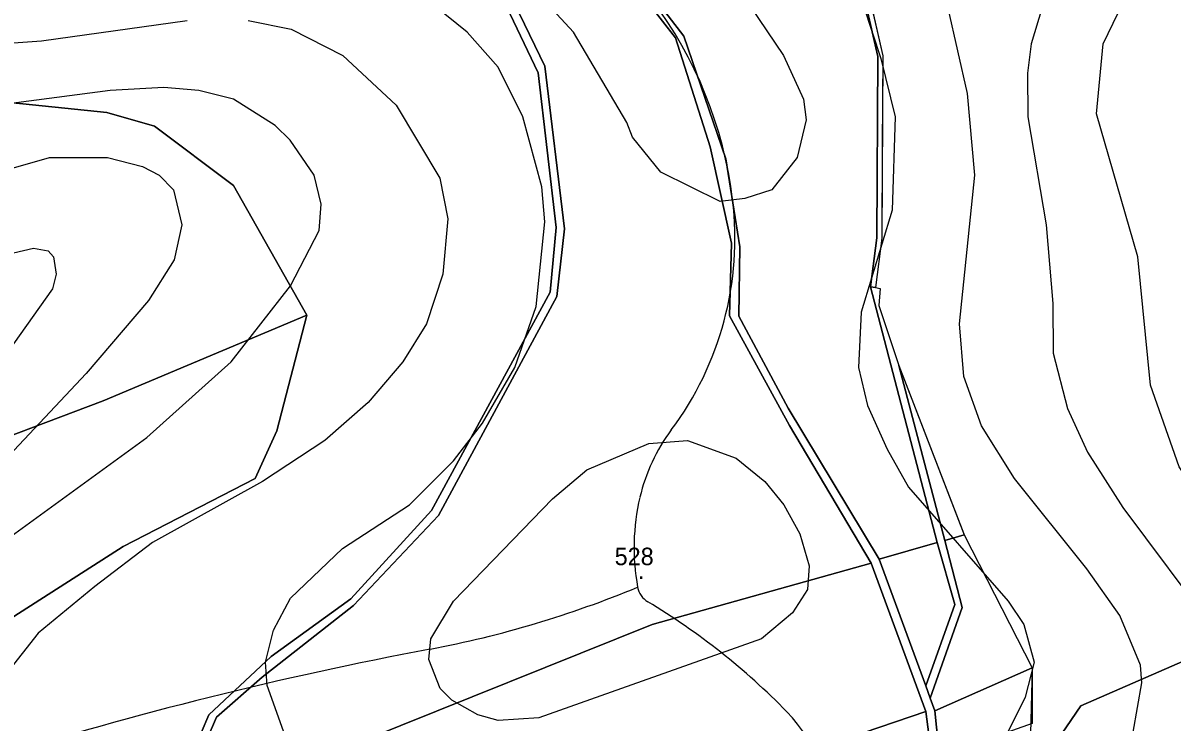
# Model space of a CAD drawing. Extents: x -510989 to -501240, y -1184665 to -1176089.
# Drawn here: x -509115.9 to -508721.8, y -1177901.5 to -1177661.8 of the extents above; entities that cross this region are included whole.
import ezdxf

# ---------------------------------------------------------------- set-up
doc = ezdxf.new("R2010")
doc.units = 0
for name, color, linetype in [('lesni_pozemek', 7, 'Continuous'), ('NAVRH_rozvodnice', 7, 'Continuous'), ('ostatni_plocha_x_ostatni_komunikace', 7, 'Continuous'), ('popis', 7, 'Continuous'), ('STAV_povodi', 7, 'Continuous'), ('STAV_USES', 7, 'Continuous'), ('vrstevnice_01', 7, 'Continuous'), ('vrstevnice_02', 7, 'Continuous'), ('vrstevnice_05', 7, 'Continuous')]:
    doc.layers.add(name, color=color, linetype=linetype)

msp = doc.modelspace()

# ---------------------------------------------------------------- linework, layer by layer
at = {"layer": 'lesni_pozemek'}
for points in [[(-509085.03, -1177368.79), (-509065.44, -1177400.5), (-509043.97, -1177428.04), (-509029.15, -1177459.34), (-509002.5, -1177511.22), (-508986.2, -1177557.99), (-508973.14, -1177572.9), (-508970.58, -1177613.22), (-508939.21, -1177678.9), (-508933.1, -1177731.98), (-508935.17, -1177754.12), (-508975.79, -1177829.02), (-509003.54, -1177859.28), (-509030.8, -1177879.01), (-509052.19, -1177899.03), (-509065.4, -1177929.91), (-509117.63, -1177947.35), (-509232.41, -1177974.31), (-509266.31, -1177977.97), (-509271.8, -1177978.56), (-509277.91, -1177979.64), (-509352.23, -1177992.82)], [(-508832.87, -1177628.86), (-508822.71, -1177673.28), (-508823.1, -1177735.5), (-508825.26, -1177752.3), (-508802.43, -1177839.98), (-508822.23, -1177845.65), (-508853.52, -1177793.89), (-508870.46, -1177762.32), (-508870.1, -1177738.53), (-508874.93, -1177708.45), (-508889.31, -1177666.35), (-508942.96, -1177596.56)], [(-509199.53, -1177916.69), (-509081.59, -1177841.26), (-509036.26, -1177817.95), (-509028.86, -1177801.63), (-509018.6, -1177762.06), (-509043.74, -1177717.55), (-509070.88, -1177697.22), (-509087.17, -1177692.47), (-509134.99, -1177687.6)]]:
    msp.add_lwpolyline(points, dxfattribs=at)
for points in [[(-508945.69, -1177598.23), (-508892.18, -1177666.97), (-508880.3, -1177704.25), (-508872.94, -1177737.37), (-508873.65, -1177762.28), (-508853.05, -1177799.88), (-508825.01, -1177847.03), (-508900.12, -1177868.11), (-508998.54, -1177907.58), (-509062.05, -1177928.79), (-509049.58, -1177899.86), (-509033.96, -1177886.15), (-509002.63, -1177861.51), (-508973.4, -1177830.64), (-508932.81, -1177755.64), (-508930.17, -1177732.36), (-508936.97, -1177676.59), (-508968.33, -1177611.84), (-508970.48, -1177575.95)], [(-509183.61, -1177691.74), (-509134.99, -1177687.6), (-509087.17, -1177692.47), (-509070.88, -1177697.22), (-509043.74, -1177717.55), (-509018.6, -1177762.06), (-509088.47, -1177791.42), (-509151.8, -1177815.23), (-509163.19, -1177816.64), (-509160.59, -1177796.3), (-509169.13, -1177763.48), (-509180.02, -1177726.39), (-509182.52, -1177714.98)], [(-509018.6, -1177762.06), (-509028.86, -1177801.63), (-509036.26, -1177817.95), (-509081.59, -1177841.26), (-509199.53, -1177916.69), (-509224.49, -1177938.17), (-509236.62, -1177933.69), (-509231.55, -1177891.53), (-509227.2, -1177863.48), (-509218.48, -1177844.48), (-509202.38, -1177828.64), (-509185.34, -1177819.89), (-509163.19, -1177816.64), (-509151.8, -1177815.23), (-509088.47, -1177791.42)], [(-508793.21, -1177836.93), (-508793.07, -1177837.3), (-508799.81, -1177839.23), (-508815.51, -1177779.25)], [(-508799.81, -1177839.23), (-508793.07, -1177837.3), (-508769.77, -1177882.88), (-508803.19, -1177897.68), (-508804.78, -1177893.32), (-508793.85, -1177862.2)], [(-508822.23, -1177845.65), (-508802.43, -1177839.98), (-508796.34, -1177861.15), (-508806.32, -1177889.11)], [(-508900.12, -1177868.11), (-508825.01, -1177847.03), (-508806.28, -1177897.85), (-508859.67, -1177916), (-508936.67, -1177940.28), (-508987.15, -1177956.38), (-508992.36, -1177931.55), (-508998.54, -1177907.58)], [(-508769.77, -1177882.88), (-508769.75, -1177901.97), (-508801.54, -1177913.34), (-508803.19, -1177897.68)], [(-508806.28, -1177897.85), (-508804.15, -1177914.52), (-508875.38, -1177939.19), (-508959.16, -1177964.08), (-509074.82, -1178004.67), (-509111.08, -1178010.09), (-509105.44, -1178004.14), (-509100.17, -1177995.27), (-509069.33, -1177989.03), (-509036.27, -1177972.5), (-508987.15, -1177956.38), (-508936.67, -1177940.28), (-508859.67, -1177916)]]:
    msp.add_lwpolyline(points, close=True, dxfattribs=at)
at = {"layer": 'NAVRH_rozvodnice'}
for centre, radius, start, end in [((-509014.23, -1177739.68), 142.71, 6.916, 66.8138), ((-508981.45, -1177735.71), 109.69, 323.2339, 6.916), ((-508843.49, -1177838.79), 62.53, 143.2339, 166.7507), ((-508831.15, -1177841.7), 75.21, 166.7507, 190.3863), ((-509042.95, -1177523.22), 359.5, 280.6777, 292.5435), ((-508897.85, -1177853.92), 7.4, 190.3863, 238.9815), ((-509024.78, -1178065.01), 238.92, 44.3548, 58.9815), ((-508728.02, -1179193.51), 1340.22, 100.67769, 107.31083), ((-508889.25, -1177932.5), 49.37, 352.4283, 44.3548)]:
    msp.add_arc(centre, radius, start, end, dxfattribs=at)
at = {"layer": 'ostatni_plocha_x_ostatni_komunikace'}
for points in [[(-508942.96, -1177596.56), (-508889.31, -1177666.35), (-508874.93, -1177708.45), (-508870.1, -1177738.53), (-508870.46, -1177762.32), (-508853.52, -1177793.89), (-508822.23, -1177845.65), (-508806.32, -1177889.11), (-508804.78, -1177893.32), (-508803.19, -1177897.68), (-508801.54, -1177913.34)], [(-508804.15, -1177914.52), (-508806.28, -1177897.85), (-508825.01, -1177847.03), (-508853.05, -1177799.88), (-508873.65, -1177762.28), (-508872.94, -1177737.37), (-508880.3, -1177704.25), (-508892.18, -1177666.97), (-508945.69, -1177598.23)], [(-509130.03, -1178025.37), (-509108.87, -1178004.57), (-509100.39, -1177990.69), (-509080.85, -1177966.05), (-509079.35, -1177962.52), (-509065.4, -1177929.91), (-509052.19, -1177899.03), (-509030.8, -1177879.01), (-509003.54, -1177859.28), (-508975.79, -1177829.02), (-508935.17, -1177754.12), (-508933.1, -1177731.98), (-508939.21, -1177678.9), (-508970.58, -1177613.22)], [(-508968.33, -1177611.84), (-508936.97, -1177676.59), (-508930.17, -1177732.36), (-508932.81, -1177755.64), (-508973.4, -1177830.64), (-509002.63, -1177861.51), (-509033.96, -1177886.15), (-509049.58, -1177899.86), (-509062.05, -1177928.79), (-509076.08, -1177961.36), (-509078.57, -1177967.14), (-509081.5, -1177971.66), (-509098.68, -1177992.77), (-509100.17, -1177995.27), (-509105.44, -1178004.14), (-509111.08, -1178010.09), (-509122.64, -1178022.27)], [(-508831.16, -1177628.73), (-508821.01, -1177673.09), (-508821.4, -1177735.61), (-508823.57, -1177752.52), (-508825.26, -1177752.3), (-508823.1, -1177735.5), (-508822.71, -1177673.28), (-508832.87, -1177628.86)]]:
    msp.add_lwpolyline(points, dxfattribs=at)
msp.add_lwpolyline([(-508825.26, -1177752.3), (-508823.57, -1177752.52), (-508821.91, -1177752.81), (-508822.43, -1177758.66), (-508815.51, -1177779.25), (-508799.81, -1177839.23), (-508793.85, -1177862.2), (-508804.78, -1177893.32), (-508806.32, -1177889.11), (-508796.34, -1177861.15), (-508802.43, -1177839.98)], close=True, dxfattribs=at)
at = {"layer": 'popis'}
msp.add_lwpolyline([(-508826.09, -1177650.91), (-508821.01, -1177673.09), (-508821.21, -1177704.35), (-508821.4, -1177735.61), (-508823.57, -1177752.52), (-508821.91, -1177752.81), (-508822.43, -1177758.66), (-508815.51, -1177779.25), (-508793.07, -1177837.3), (-508769.77, -1177882.88), (-508772.69, -1177995.76), (-508784.55, -1178034.83), (-508778.32, -1178070.88), (-508785.67, -1178105.17), (-508783.67, -1178115.24), (-508775.45, -1178136.33), (-508772.63, -1178143.57), (-508762.34, -1178176.94), (-508759.33, -1178188.65), (-508753.07, -1178201.21)], dxfattribs=at)
at = {"layer": 'STAV_povodi'}
for centre, radius, start, end in [((-509014.23, -1177739.68), 142.71, 6.916, 66.8138), ((-508981.45, -1177735.71), 109.69, 323.2339, 6.916), ((-508843.49, -1177838.79), 62.53, 143.2339, 166.7507), ((-508831.15, -1177841.7), 75.21, 166.7507, 190.3863), ((-508897.85, -1177853.92), 7.4, 190.3863, 238.9815), ((-509024.78, -1178065.01), 238.92, 44.3548, 58.9815), ((-508889.25, -1177932.5), 49.37, 352.4283, 44.3548)]:
    msp.add_arc(centre, radius, start, end, dxfattribs=at)
at = {"layer": 'STAV_USES'}
for p, q in [((-508753.16, -1177895.94), (-508433.91, -1177757.09)), ((-508433.91, -1177757.09), (-508753.16, -1177895.94)), ((-508770.08, -1177920.71), (-508753.16, -1177895.94)), ((-508753.16, -1177895.94), (-508770.08, -1177920.71))]:
    msp.add_line(p, q, dxfattribs=at)
at = {"layer": 'vrstevnice_01'}
for points in [[(-508701.41, -1177376), (-508724.5, -1177409), (-508732.41, -1177426), (-508746.09, -1177503), (-508751, -1177519), (-508760.91, -1177542), (-508767.5, -1177553), (-508773.31, -1177570), (-508770.69, -1177587), (-508765.19, -1177603), (-508761.31, -1177618), (-508760.31, -1177630), (-508761.09, -1177639), (-508770.09, -1177669), (-508771.41, -1177679), (-508771.31, -1177694), (-508765, -1177731), (-508762.69, -1177758), (-508762.59, -1177775), (-508757.69, -1177794), (-508750.81, -1177809), (-508738.69, -1177828), (-508707.31, -1177870)], [(-509403.19, -1177581), (-509319.19, -1177661), (-509293.41, -1177679), (-509229.5, -1177718), (-509209.09, -1177728), (-509182.09, -1177739), (-509167, -1177744), (-509146.81, -1177747), (-509112.31, -1177739), (-509107.31, -1177740), (-509105.5, -1177742), (-509104.59, -1177748), (-509105.81, -1177753), (-509143.59, -1177806), (-509158, -1177820), (-509217.31, -1177853), (-509313.31, -1177921), (-509323, -1177926)], [(-509024.31, -1177911), (-509032.19, -1177889), (-509032.81, -1177881), (-509030, -1177870), (-509024.19, -1177859), (-509006.31, -1177842), (-508983.41, -1177827), (-508968.31, -1177812), (-508958.31, -1177799), (-508947.19, -1177780), (-508939.91, -1177759), (-508936.91, -1177730), (-508938, -1177718), (-508944.5, -1177694), (-508953, -1177677), (-508963.59, -1177665), (-508974.81, -1177656)], [(-508827.69, -1177656), (-508821.69, -1177674), (-508816.81, -1177694), (-508817.81, -1177726), (-508828.41, -1177761), (-508829.41, -1177780), (-508826.31, -1177793), (-508819.5, -1177808), (-508812.19, -1177821), (-508778.09, -1177860), (-508772.69, -1177868), (-508769.09, -1177881), (-508772.19, -1177893), (-508780.69, -1177910)], [(-509131.41, -1177846), (-509073.5, -1177804), (-509044.59, -1177778), (-509024.19, -1177752), (-509014.41, -1177733), (-509013.69, -1177724), (-509016.09, -1177714), (-509024.31, -1177702), (-509029.41, -1177697), (-509043.69, -1177688), (-509055.59, -1177685), (-509067.69, -1177684), (-509086.09, -1177685), (-509132.31, -1177691)]]:
    msp.add_lwpolyline(points, dxfattribs=at)
at = {"layer": 'vrstevnice_02'}
for points in [[(-508657.09, -1177888), (-508662.91, -1177876), (-508674.41, -1177863), (-508707.91, -1177831), (-508719.41, -1177814), (-508729.19, -1177786), (-508733.59, -1177742), (-508747.69, -1177693), (-508745.5, -1177669), (-508728.09, -1177633), (-508725.09, -1177624), (-508725.09, -1177616), (-508732.69, -1177593), (-508734.19, -1177575), (-508731.59, -1177560), (-508717.91, -1177524), (-508714.59, -1177512), (-508711.69, -1177484), (-508711.19, -1177439), (-508707.41, -1177430), (-508694.69, -1177414), (-508674.59, -1177396), (-508661.91, -1177383), (-508653.09, -1177375)], [(-509343.81, -1177601), (-509314, -1177635), (-509276.81, -1177665), (-509219.69, -1177698), (-509198.59, -1177707), (-509178.91, -1177713), (-509155.5, -1177715), (-509120.81, -1177712), (-509106.81, -1177708), (-509086.91, -1177708), (-509075, -1177711), (-509069.19, -1177714), (-509064.31, -1177719), (-509061.41, -1177731), (-509064.09, -1177743), (-509072.91, -1177757), (-509094.31, -1177782), (-509126.31, -1177816), (-509149.69, -1177835), (-509217.81, -1177875), (-509260.31, -1177908), (-509301, -1177936), (-509320.31, -1177953), (-509325.31, -1177965)], [(-508895.59, -1177613), (-508855.09, -1177673), (-508848.19, -1177688), (-508847.31, -1177695), (-508850.41, -1177708), (-508859.09, -1177719), (-508868.31, -1177722), (-508876.81, -1177723), (-508897.19, -1177713), (-508906.91, -1177701), (-508908.81, -1177696), (-508927.09, -1177665), (-508942.81, -1177648)], [(-508735.19, -1177905), (-508732.19, -1177888), (-508732.69, -1177882), (-508739.69, -1177865), (-508751, -1177849), (-508775.91, -1177818), (-508787.19, -1177800), (-508793.19, -1177783), (-508794.69, -1177765), (-508789.5, -1177714), (-508792, -1177686), (-508801.91, -1177642)], [(-509199, -1177657), (-509172.19, -1177666), (-509138.69, -1177670), (-509109.59, -1177668), (-509059.59, -1177661)], [(-509038.69, -1177661), (-509023.91, -1177664), (-509006.19, -1177673), (-508988, -1177690), (-508973, -1177715), (-508970.19, -1177729), (-508971.91, -1177748), (-508977.59, -1177765), (-508985.69, -1177778), (-508997.5, -1177792), (-509012.41, -1177805), (-509033.81, -1177819), (-509071.5, -1177840), (-509091.31, -1177855), (-509110.69, -1177871), (-509121.69, -1177885)], [(-508934.31, -1177825), (-508922.5, -1177815), (-508901.31, -1177806), (-508888, -1177805), (-508871.31, -1177811), (-508861.5, -1177819), (-508855, -1177827), (-508849.5, -1177837), (-508846.31, -1177848), (-508846.91, -1177856), (-508852, -1177864), (-508862.59, -1177873), (-508939, -1177900), (-508952.91, -1177901), (-508959.91, -1177899), (-508968.81, -1177894), (-508972.81, -1177890), (-508976.69, -1177880), (-508976, -1177873), (-508968.31, -1177860), (-508934.31, -1177825)]]:
    msp.add_lwpolyline(points, dxfattribs=at)

# ---------------------------------------------------------------- texts
at = {"layer": 'vrstevnice_05'}
for s, p in [('528', (-508913, -1177847.72)), ('.', (-508905.02, -1177852.46))]:
    msp.add_text(s, height=6, dxfattribs=at).set_placement(p)

doc.saveas('drawing.dxf')
